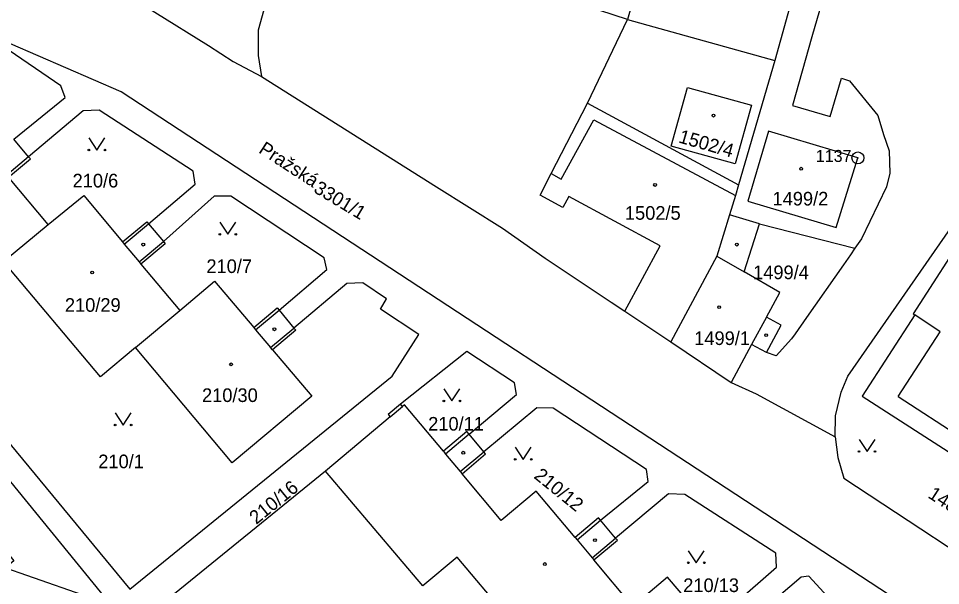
# Model space of a CAD drawing. Extents: x -733394 to -722299, y -1082822 to -1075049.
# Drawn here: x -728668 to -728553.1, y -1078945.4 to -1078874.6 of the extents above; entities that cross this region are included whole.
import ezdxf

# ---------------------------------------------------------------- set-up
doc = ezdxf.new("R2010")
doc.units = 0
for name, color, linetype in [('Hranice parcel', 7, 'Continuous'), ('Parcelní čísla', 7, 'Continuous'), ('Pop  PČ popisy', 7, 'Continuous'), ('Vnitřní kresba', 7, 'Continuous'), ('Značky bodu BP', 7, 'Continuous'), ('Značky budov', 7, 'Continuous'), ('Značky kultur', 7, 'Continuous')]:
    doc.layers.add(name, color=color, linetype=linetype)

msp = doc.modelspace()

# ---------------------------------------------------------------- linework, layer by layer
at = {"layer": 'Hranice parcel'}
for p, q in [((-728597.12, -1078885.17), (-728578.28, -1078895.36)), ((-728666.77, -1078891.88), (-728668.6, -1078889.68)), ((-728575.68, -1078900.22), (-728579.42, -1078899.13)), ((-728669.89, -1078904.92), (-728664.32, -1078900.33)), ((-728651.82, -1078900.24), (-728649.98, -1078902.43)), ((-728575.68, -1078900.22), (-728563.78, -1078903.29)), ((-728653.45, -1078915.65), (-728647.92, -1078911.05)), ((-728635.56, -1078911.01), (-728633.7, -1078913.24)), ((-728592.47, -1078911.14), (-728586.73, -1078914.97)), ((-728586.73, -1078914.97), (-728579.21, -1078920.03)), ((-728610.04, -1078928.66), (-728611.86, -1078926.49)), ((-728593.63, -1078939.44), (-728595.5, -1078937.21))]:
    msp.add_line(p, q, dxfattribs=at)
for points in [[(-728554.56, -1078826.84), (-728569.13, -1078876.93), (-728571.56, -1078885.46), (-728566.86, -1078886.86), (-728565.46, -1078882.08), (-728564.45, -1078882.39), (-728560.91, -1078886.72), (-728560.22, -1078889.09), (-728559.52, -1078891.14), (-728559.44, -1078893.9), (-728559.86, -1078895.62), (-728562.95, -1078902.11), (-728563.78, -1078903.29)], [(-728597.12, -1078885.17), (-728592.12, -1078874.76), (-728597.38, -1078873.04), (-728598.22, -1078872.49), (-728598.77, -1078871.81), (-728598.86, -1078870.76), (-728591.12, -1078846.56), (-728588.61, -1078845.11), (-728583.71, -1078842.71), (-728576.49, -1078844.74), (-728572.07, -1078829.03), (-728567.17, -1078830.4)], [(-728560.52, -1078832.22), (-728573.77, -1078879.86), (-728578.28, -1078895.36)], [(-728679.9, -1078855.49), (-728669.73, -1078861.74), (-728659.14, -1078868.58), (-728657.37, -1078869.74), (-728652.54, -1078872.9), (-728651.06, -1078873.82), (-728644.33, -1078878.01), (-728641.29, -1078879.98), (-728637.76, -1078881.86)], [(-728635.17, -1078865.26), (-728638.15, -1078876.08), (-728638.17, -1078879.25), (-728637.76, -1078881.86)], [(-728553.25, -1078953.01), (-728553.15, -1078951.86), (-728553.41, -1078951.05), (-728554.07, -1078950.26), (-728554.65, -1078949.73), (-728655.22, -1078883.79), (-728672.5, -1078876.31), (-728673.78, -1078877.41)], [(-728668.6, -1078889.68), (-728662.22, -1078884.48), (-728662.77, -1078883.02), (-728669.98, -1078878.06), (-728679.56, -1078886.22)], [(-728637.76, -1078881.86), (-728615.95, -1078895.64), (-728607.69, -1078900.79), (-728602.39, -1078904.52), (-728594.17, -1078910.01), (-728592.47, -1078911.14)], [(-728576.68, -1078885.45), (-728578.72, -1078892.77), (-728586.67, -1078890.56), (-728584.63, -1078883.24), (-728576.68, -1078885.45)], [(-728683.46, -1078885.62), (-728697.51, -1078897.54), (-728656.56, -1078947.73)], [(-728651.82, -1078900.24), (-728646, -1078895.27), (-728646.26, -1078893.68), (-728657.98, -1078886.06), (-728659.97, -1078886.14), (-728666.77, -1078891.88)], [(-728592.47, -1078911.14), (-728588.07, -1078902.98), (-728599.45, -1078896.83), (-728600.19, -1078898.19), (-728603.02, -1078896.66), (-728601.65, -1078893.98), (-728597.12, -1078885.17)], [(-728563.41, -1078892.02), (-728574.55, -1078888.7), (-728577.13, -1078897.42), (-728566.11, -1078900.69), (-728563.41, -1078892.02)], [(-728684.31, -1078890.28), (-728693.53, -1078898.13), (-728654.15, -1078945.8), (-728621.45, -1078919.22), (-728618.14, -1078914.04), (-728622.9, -1078910.87), (-728622.17, -1078909.59), (-728625.13, -1078907.61), (-728627.11, -1078907.67), (-728633.7, -1078913.24)], [(-728664.32, -1078900.33), (-728669.27, -1078894.43), (-728666.55, -1078892.15), (-728666.77, -1078891.88)], [(-728578.28, -1078895.36), (-728578.68, -1078896.69), (-728579.42, -1078899.13)], [(-728664.32, -1078900.33), (-728659.9, -1078896.72), (-728655.08, -1078902.5), (-728652.05, -1078899.97), (-728651.82, -1078900.24)], [(-728635.56, -1078911.01), (-728629.59, -1078905.95), (-728629.93, -1078904.47), (-728641.56, -1078896.78), (-728643.66, -1078896.77), (-728649.98, -1078902.43)], [(-728566.24, -1078926.79), (-728566.19, -1078924.2), (-728565.51, -1078921.23), (-728564.66, -1078919.23), (-728550.81, -1078899.33), (-728549.48, -1078897.73)], [(-728579.42, -1078899.13), (-728580.98, -1078904.25), (-728586.73, -1078914.97)], [(-728574.81, -1078916.29), (-728572.97, -1078912.87), (-728574.81, -1078911.88), (-728573.15, -1078908.81), (-728577.6, -1078906.22), (-728575.68, -1078900.22)], [(-728518.66, -1078920.5), (-728525.01, -1078916.4), (-728523.52, -1078914.09), (-728526.38, -1078912.24), (-728525.05, -1078910.19), (-728525.37, -1078909.98), (-728527.25, -1078912.89), (-728533.21, -1078909.08), (-728539.04, -1078905.32), (-728537.22, -1078902.49), (-728537.52, -1078902.28), (-728538.85, -1078904.36), (-728541.6, -1078902.6), (-728543.01, -1078904.78), (-728549.51, -1078900.59), (-728556.52, -1078911.46), (-728556.33, -1078911.59), (-728562.89, -1078921.74), (-728537.13, -1078938.31), (-728532.19, -1078941.49), (-728527.02, -1078933.17), (-728525.85, -1078931.28), (-728525.68, -1078931.39), (-728518.66, -1078920.5)], [(-728649.98, -1078902.43), (-728649.74, -1078902.73), (-728652.77, -1078905.26), (-728647.92, -1078911.05)], [(-728563.78, -1078903.29), (-728564.34, -1078904.1), (-728565.22, -1078905.35), (-728569.83, -1078911.93), (-728571.23, -1078913.94), (-728571.69, -1078914.6), (-728573.61, -1078916.71), (-728574.81, -1078916.29)], [(-728653.45, -1078915.65), (-728657.82, -1078919.31), (-728669.89, -1078904.92)], [(-728647.92, -1078911.05), (-728643.62, -1078907.39), (-728638.71, -1078913.17), (-728635.8, -1078910.73), (-728635.56, -1078911.01)], [(-728633.7, -1078913.24), (-728633.47, -1078913.52), (-728636.38, -1078915.95), (-728631.47, -1078921.74), (-728641.41, -1078930.03), (-728653.45, -1078915.65)], [(-728574.81, -1078916.29), (-728576.65, -1078915.3), (-728579.21, -1078920.03)], [(-728611.86, -1078926.49), (-728605.96, -1078921.54), (-728606.23, -1078920.06), (-728612.15, -1078916.16), (-728620.41, -1078922.72)], [(-728724.81, -1078965.43), (-728717.86, -1078959.87), (-728729.12, -1078945.64), (-728726.94, -1078943.91), (-728726.08, -1078944.98), (-728708.07, -1078930.37), (-728708.32, -1078930.06), (-728707.93, -1078929.74), (-728707.68, -1078930.05), (-728697.24, -1078921.58), (-728693.91, -1078920.66), (-728691.96, -1078918.93), (-728674.4, -1078940.82), (-728671.66, -1078938.53), (-728668.61, -1078942.25), (-728669.66, -1078943.15), (-728656.56, -1078947.73)], [(-728579.21, -1078920.03), (-728576.09, -1078921.45), (-728566.24, -1078926.79)], [(-728620.41, -1078922.72), (-728621.95, -1078924), (-728621.69, -1078924.31), (-728629.77, -1078931.08)], [(-728611.86, -1078926.49), (-728612.15, -1078926.14), (-728615.08, -1078928.6), (-728619.91, -1078922.83), (-728620.16, -1078923.02), (-728620.41, -1078922.72)], [(-728595.5, -1078937.21), (-728589.56, -1078932.37), (-728589.76, -1078930.88), (-728601.4, -1078923.24), (-728603.44, -1078923.17), (-728610.04, -1078928.66)], [(-728566.24, -1078926.79), (-728565.92, -1078929.36), (-728565.16, -1078931.97), (-728542.7, -1078946.76), (-728540.88, -1078947.67), (-728539.26, -1078948.12), (-728537.41, -1078948.23)], [(-728595.5, -1078937.21), (-728595.75, -1078936.91), (-728598.66, -1078939.36), (-728603.51, -1078933.57), (-728607.86, -1078937.22), (-728612.74, -1078931.4), (-728609.81, -1078928.94), (-728610.04, -1078928.66)], [(-728629.77, -1078931.08), (-728649.25, -1078946.94), (-728618.03, -1078984.58)], [(-728584.95, -1078966.8), (-728596.97, -1078952.53), (-728601.31, -1078956.1), (-728613.37, -1078941.81), (-728617.65, -1078945.38), (-728629.77, -1078931.08)], [(-728578.82, -1078947.67), (-728573.55, -1078943.05), (-728573.62, -1078941.31), (-728584.99, -1078934.01), (-728587.02, -1078933.92), (-728593.63, -1078939.44)], [(-728578.82, -1078947.67), (-728579.1, -1078947.34), (-728582.28, -1078950.02), (-728587.13, -1078944.29), (-728591.45, -1078947.96), (-728596.31, -1078942.16), (-728593.39, -1078939.71), (-728593.63, -1078939.44)], [(-728575.06, -1078958.6), (-728564.45, -1078949.71), (-728569.52, -1078944.16), (-728570.46, -1078944.32), (-728576.98, -1078949.84)]]:
    msp.add_lwpolyline(points, dxfattribs=at)
at = {"layer": 'Vnitřní kresba'}
for p, q in [((-728583.71, -1078844.96), (-728592.12, -1078874.76)), ((-728592.12, -1078874.76), (-728573.77, -1078879.86)), ((-728600.39, -1078894.66), (-728596.31, -1078887.26)), ((-728596.31, -1078887.26), (-728578.68, -1078896.69)), ((-728666.77, -1078891.88), (-728669.49, -1078894.16)), ((-728601.65, -1078893.98), (-728600.39, -1078894.66)), ((-728654.85, -1078902.78), (-728651.82, -1078900.24)), ((-728655.08, -1078902.5), (-728654.85, -1078902.78)), ((-728654.85, -1078902.78), (-728653.01, -1078904.97)), ((-728653.01, -1078904.97), (-728649.98, -1078902.43)), ((-728580.98, -1078904.25), (-728577.6, -1078906.22)), ((-728653.01, -1078904.97), (-728652.77, -1078905.26)), ((-728638.48, -1078913.45), (-728635.56, -1078911.01)), ((-728574.81, -1078911.88), (-728576.65, -1078915.3)), ((-728553.17, -1078913.7), (-728556.33, -1078911.59)), ((-728638.71, -1078913.17), (-728638.48, -1078913.45)), ((-728638.48, -1078913.45), (-728636.61, -1078915.68)), ((-728636.61, -1078915.68), (-728633.7, -1078913.24)), ((-728558.4, -1078921.79), (-728553.17, -1078913.7)), ((-728636.38, -1078915.95), (-728636.61, -1078915.68)), ((-728558.4, -1078921.79), (-728534.1, -1078937.51)), ((-728621.69, -1078924.31), (-728620.16, -1078923.02)), ((-728611.86, -1078926.49), (-728614.79, -1078928.95)), ((-728615.08, -1078928.6), (-728614.79, -1078928.95)), ((-728612.97, -1078931.12), (-728610.04, -1078928.66)), ((-728614.79, -1078928.95), (-728612.97, -1078931.12)), ((-728612.97, -1078931.12), (-728612.74, -1078931.4)), ((-728598.41, -1078939.66), (-728595.5, -1078937.21)), ((-728598.66, -1078939.36), (-728598.41, -1078939.66)), ((-728598.41, -1078939.66), (-728596.54, -1078941.88)), ((-728596.54, -1078941.88), (-728593.63, -1078939.44)), ((-728596.54, -1078941.88), (-728596.31, -1078942.16))]:
    msp.add_line(p, q, dxfattribs=at)
at = {"layer": 'Značky bodu BP'}
for radius in [0.75, 0.03]:
    msp.add_circle((-728563.41, -1078892.02), radius, dxfattribs=at)
at = {"layer": 'Značky budov'}
for centre in [(-728581.41, -1078886.74), (-728570.48, -1078893.36), (-728588.69, -1078895.39), (-728652.48, -1078902.83), (-728578.5, -1078902.83), (-728658.85, -1078906.31), (-728580.7, -1078910.64), (-728636.14, -1078913.39), (-728574.83, -1078914.13), (-728641.54, -1078917.76), (-728612.59, -1078928.78), (-728596.18, -1078939.68), (-728602.44, -1078942.67)]:
    msp.add_circle(centre, 0.175, dxfattribs=at)
at = {"layer": 'Značky kultur'}
for points in [[(-728659.26, -1078889.53), (-728658.26, -1078891.03), (-728657.26, -1078889.53)], [(-728642.94, -1078900.04), (-728641.94, -1078901.54), (-728640.94, -1078900.04)], [(-728615.01, -1078920.83), (-728614.01, -1078922.33), (-728613.01, -1078920.83)], [(-728655.99, -1078923.83), (-728654.99, -1078925.33), (-728653.99, -1078923.83)], [(-728563.27, -1078927.13), (-728562.27, -1078928.63), (-728561.27, -1078927.13)], [(-728606.12, -1078928.11), (-728605.12, -1078929.61), (-728604.12, -1078928.11)], [(-728584.55, -1078941.01), (-728583.55, -1078942.51), (-728582.55, -1078941.01)]]:
    msp.add_lwpolyline(points, dxfattribs=at)
for centre in [(-728659.26, -1078891.03), (-728657.26, -1078891.03), (-728642.94, -1078901.54), (-728640.94, -1078901.54), (-728615.01, -1078922.33), (-728613.01, -1078922.33), (-728655.99, -1078925.33), (-728653.99, -1078925.33), (-728563.27, -1078928.63), (-728561.27, -1078928.63), (-728606.12, -1078929.61), (-728604.12, -1078929.61), (-728584.55, -1078942.51), (-728582.55, -1078942.51)]:
    msp.add_circle(centre, 0.1, dxfattribs=at)

# ---------------------------------------------------------------- texts
at = {"layer": 'Parcelní čísla'}
for s, rotation, p in [('1502/4', 344, (-728585.86, -1078890.07)), ('3301/1', 329, (-728631.36, -1078896.22)), ('210/12', 321, (-728603.9, -1078931.86)), ('210/16', 39, (-728638.4, -1078937.8)), ('1482/40', 327, (-728554.79, -1078934.31))]:
    msp.add_text(s, height=1.7, rotation=rotation, dxfattribs=at).set_placement(p)
for s, p in [('210/6', (-728661.29, -1078895.7)), ('1499/2', (-728574.05, -1078897.95)), ('1502/5', (-728592.45, -1078899.73)), ('210/7', (-728644.61, -1078906.37)), ('1499/4', (-728576.47, -1078907.14)), ('210/29', (-728662.25, -1078911.21)), ('1499/1', (-728583.81, -1078915.35)), ('210/30', (-728645.16, -1078922.46)), ('210/11', (-728616.97, -1078926.03)), ('210/1', (-728658.09, -1078930.72)), ('210/13', (-728585.18, -1078946.16))]:
    msp.add_text(s, height=1.7, dxfattribs=at).set_placement(p)
at = {"layer": 'Pop  PČ popisy'}
msp.add_text('Pražská', height=1.7, rotation=327, dxfattribs=at).set_placement((-728638.21, -1078891.29))
at = {"layer": 'Značky bodu BP'}
msp.add_text('1137', height=1.5, dxfattribs=at).set_placement((-728568.66, -1078892.52))

doc.saveas('drawing.dxf')
